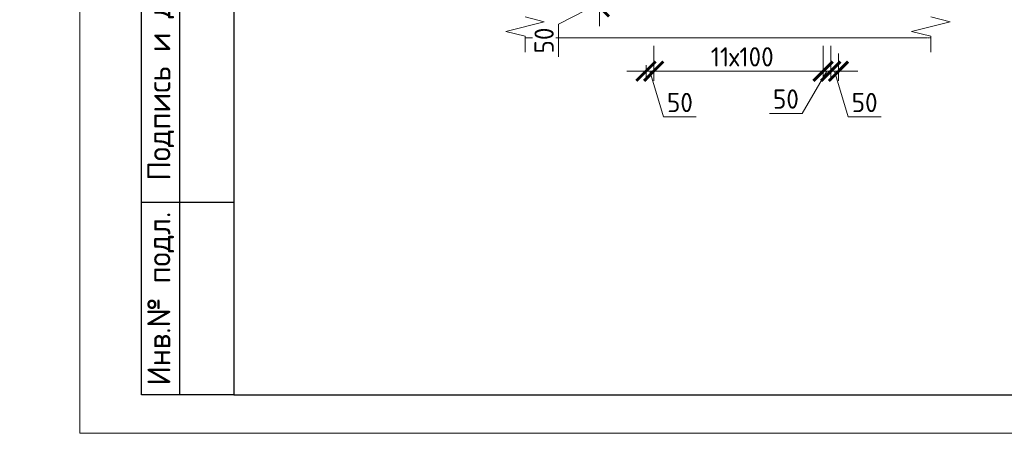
# Model space of a CAD drawing. Header units: millimetres. Extents: x 369815 to 1481759, y -423071 to -27917.
# Tile 240 of 380: x 591404 to 604194, y -198192 to -192821. Entities that reach past the tile are written whole.
import ezdxf
from ezdxf.enums import TextEntityAlignment as Align

# ---------------------------------------------------------------- set-up
doc = ezdxf.new("R2010")
doc.units = ezdxf.units.MM
doc.linetypes.add('01 Штриховая _4 мм_', pattern=[6, 3.5, -2.5])
for name, color, linetype, lineweight in [('AF_Perekritie', 90, 'Continuous', 18), ('AF_Stena', 90, 'Continuous', 18), ('KR_Fundament', 253, 'Continuous', 18), ('размер', 1, 'Continuous', 25), ('РАЗМЕРЫ', 1, 'Continuous', 9), ('Текст', 7, 'Continuous', 25), ('ТОНКИЕ', 7, 'Continuous', 9)]:
    doc.layers.add(name, color=color, linetype=linetype, lineweight=lineweight)
doc.layers.add('ТОЛСТЫЕ_ОСНОВНЫЕ', color=6, linetype='Continuous')
doc.styles.add('GOST-2.304_Type-B', font='GOST_Common.ttf')
doc.styles.add('style1', font='GOST_Common.ttf', dxfattribs={"height": 500})
doc.styles.add('ГОСТ', font='GOST_Common.ttf')
doc.dimstyles.new('мой 25', dxfattribs={"dimscale": 100, "dimtxt": 2.5, "dimasz": 2.5, "dimexe": 1.25, "dimexo": 0.625, "dimtad": 1, "dimdec": 0, "dimlfac": 0.5, "dimtxsty": 'GOST-2.304_Type-B', "dimblk": 'ARCHTICK', "dimcen": 2.5, "dimdle": 1.25, "dimaunit": 1, "dimadec": 1, "dimazin": 2, "dimtfac": 1, "dimtdec": 0, "dimtmove": 1, "dimatfit": 3, "dimfxl": 6, "dimfxlon": 1, "dimtfill": 1, "dimlwd": -1, "dimlwe": -1, "dimarcsym": 0})

# ---------------------------------------------------------------- blocks, each defined once
blk = doc.blocks.new('штамп кж1.1')
at = {"layer": 'Текст', "color": 7, "attachment_point": 1, "style": 'ГОСТ'}
for s, width, heights, insert, char_height in [('\\pi594.35517;{\\fTimes New Roman|b0|i0|c204|p18;\\C256;Строительство жилого комплекса со  встроенными помещениями \\P\\pi1441.86779;общественного-делового, коммерческого назначения и \\P\\pi41.3631;поликлиническим учреждением по адресу: г. Чита, ул. 1-я Коллективная}', 11543.07, [0], (411117, -81801), 250), ('\\pi389.01406;{\\fTimes New Roman|b0|i0|c204|p18;\\C256;«Жилой дом со встроенными помещениями \\P\\pi641.91601;общественно-делового и коммерческого \\P\\pi302.06381;назначения на первом этаже здания», поз. 3.1\\P}', 7000, [1500], (410844, -83331), 225)]:
    blk.add_mtext_dynamic_manual_height_columns(s, width=width, gutter_width=12.5, heights=heights, dxfattribs=dict(at, insert=insert, char_height=char_height))
blk = doc.blocks.new('*U78')
at = {"layer": 'ТОЛСТЫЕ_ОСНОВНЫЕ'}
for p, q in [((8, 5), (8, 90)), ((13, 5), (13, 90)), ((8, 30), (20, 30)), ((20, 5), (8, 5))]:
    blk.add_line(p, q, dxfattribs=at)
at = {"layer": 'ТОЛСТЫЕ_ОСНОВНЫЕ', "color": 6}
blk.add_lwpolyline([(20, 5), (415, 5), (415, 292), (20, 292)], close=True, dxfattribs=at)
at = {"layer": 'ТОНКИЕ'}
blk.add_lwpolyline([(0, 0), (420, 0), (420, 297), (0, 297)], close=True, dxfattribs=at)
at = {"layer": 'Текст', "style": 'style1'}
for s, p in [('Подпись и дата', (10.5, 47.5)), ('Инв.№ подл.', (10.5, 17.5))]:
    blk.add_text(s, height=3, rotation=90, dxfattribs=at).set_placement(p, align=Align.MIDDLE)
blk = doc.blocks.new('_ArchTick')
at = {"color": 0, "linetype": 'ByBlock', "const_width": 0.15}
blk.add_lwpolyline([(-0.5, -0.5), (0.5, 0.5)], dxfattribs=at)
blk = doc.blocks.new('*D637')
at = {"layer": 'DEFPOINTS', "color": 0, "transparency": 16777216}
for p in [(599640, -193095), (601840, -193195), (599640, -193490)]:
    blk.add_point(p, dxfattribs=at)
at = {"layer": 'РАЗМЕРЫ', "color": 0, "linetype": 'Continuous', "transparency": 16777216}
for p, q in [((599640, -193158), (599640, -193615)), ((601840, -193258), (601840, -193615)), ((601965, -193490), (599515, -193490))]:
    blk.add_line(p, q, dxfattribs=at)
at = {"layer": 'РАЗМЕРЫ', "color": 0, "transparency": 16777216, "xscale": 250, "yscale": 250, "zscale": 250, "rotation": 180}
blk.add_blockref('_ArchTick', (599640, -193490), dxfattribs=at)
at = {"layer": 'РАЗМЕРЫ', "color": 0, "transparency": 16777216, "xscale": 250, "yscale": 250, "zscale": 250}
blk.add_blockref('_ArchTick', (601840, -193490), dxfattribs=at)
at = {"layer": 'РАЗМЕРЫ', "color": 0, "transparency": 16777216, "insert": (600790, -193303), "char_height": 250, "attachment_point": 5, "style": 'GOST-2.304_Type-B', "bg_fill": 3, "box_fill_scale": 1.1, "bg_fill_color": 256, "bg_fill_true_color": 13158600, "bg_fill_transparency": 0}
blk.add_mtext('11х100', dxfattribs=at)
blk = doc.blocks.new('*D638')
at = {"layer": 'DEFPOINTS', "color": 0, "transparency": 16777216}
for p in [(599540, -193195, 1440), (599640, -193299), (599540, -193490)]:
    blk.add_point(p, dxfattribs=at)
at = {"layer": 'РАЗМЕРЫ', "color": 0, "linetype": 'Continuous', "transparency": 16777216}
for p, q in [((599640, -193361), (599640, -193615)), ((599540, -193490), (599290, -193490)), ((599540, -193412), (599540, -193615)), ((599640, -193490), (599540, -193490)), ((599640, -193490), (599540, -193490)), ((599590, -193490), (599768, -194084)), ((599640, -193490), (599890, -193490)), ((599768, -194084), (600193, -194084))]:
    blk.add_line(p, q, dxfattribs=at)
at = {"layer": 'РАЗМЕРЫ', "color": 0, "transparency": 16777216, "xscale": 250, "yscale": 250, "zscale": 250}
blk.add_blockref('_ArchTick', (599540, -193490), dxfattribs=at)
at = {"layer": 'РАЗМЕРЫ', "color": 0, "transparency": 16777216, "xscale": 250, "yscale": 250, "zscale": 250, "rotation": 180}
blk.add_blockref('_ArchTick', (599640, -193490), dxfattribs=at)
at = {"layer": 'РАЗМЕРЫ', "color": 0, "transparency": 16777216, "insert": (599980, -193896), "char_height": 250, "attachment_point": 5, "style": 'GOST-2.304_Type-B', "bg_fill": 3, "box_fill_scale": 1.1, "bg_fill_color": 256, "bg_fill_true_color": 13158600, "bg_fill_transparency": 0}
blk.add_mtext('50', dxfattribs=at)
blk = doc.blocks.new('*D639')
at = {"layer": 'DEFPOINTS', "color": 0, "transparency": 16777216}
for p in [(601840, -193095), (601940, -193095), (601940, -193490)]:
    blk.add_point(p, dxfattribs=at)
at = {"layer": 'РАЗМЕРЫ', "color": 0, "linetype": 'Continuous', "transparency": 16777216}
for p, q in [((601840, -193158), (601840, -193615)), ((601940, -193158), (601940, -193615)), ((601890, -193490), (601569, -194038)), ((601840, -193490), (601590, -193490)), ((601840, -193490), (601940, -193490)), ((601840, -193490), (601940, -193490)), ((601940, -193490), (602190, -193490)), ((601569, -194038), (601144, -194038))]:
    blk.add_line(p, q, dxfattribs=at)
at = {"layer": 'РАЗМЕРЫ', "color": 0, "transparency": 16777216, "xscale": 250, "yscale": 250, "zscale": 250}
blk.add_blockref('_ArchTick', (601840, -193490), dxfattribs=at)
at = {"layer": 'РАЗМЕРЫ', "color": 0, "transparency": 16777216, "xscale": 250, "yscale": 250, "zscale": 250, "rotation": 180}
blk.add_blockref('_ArchTick', (601940, -193490), dxfattribs=at)
at = {"layer": 'РАЗМЕРЫ', "color": 0, "transparency": 16777216, "insert": (601357, -193851), "char_height": 250, "attachment_point": 5, "style": 'GOST-2.304_Type-B', "bg_fill": 3, "box_fill_scale": 1.1, "bg_fill_color": 256, "bg_fill_true_color": 13158600, "bg_fill_transparency": 0}
blk.add_mtext('50', dxfattribs=at)
blk = doc.blocks.new('*D640')
at = {"layer": 'DEFPOINTS', "color": 0, "transparency": 16777216}
for p in [(601940, -193095), (602040, -193195), (602040, -193490)]:
    blk.add_point(p, dxfattribs=at)
at = {"layer": 'РАЗМЕРЫ', "color": 0, "linetype": 'Continuous', "transparency": 16777216}
for p, q in [((601940, -193158), (601940, -193615)), ((602040, -193258), (602040, -193615)), ((601940, -193490), (601690, -193490)), ((601940, -193490), (602040, -193490)), ((601940, -193490), (602040, -193490)), ((601990, -193490), (602168, -194084)), ((602040, -193490), (602290, -193490)), ((602168, -194084), (602593, -194084))]:
    blk.add_line(p, q, dxfattribs=at)
at = {"layer": 'РАЗМЕРЫ', "color": 0, "transparency": 16777216, "xscale": 250, "yscale": 250, "zscale": 250}
blk.add_blockref('_ArchTick', (601940, -193490), dxfattribs=at)
at = {"layer": 'РАЗМЕРЫ', "color": 0, "transparency": 16777216, "xscale": 250, "yscale": 250, "zscale": 250, "rotation": 180}
blk.add_blockref('_ArchTick', (602040, -193490), dxfattribs=at)
at = {"layer": 'РАЗМЕРЫ', "color": 0, "transparency": 16777216, "insert": (602380, -193896), "char_height": 250, "attachment_point": 5, "style": 'GOST-2.304_Type-B', "bg_fill": 3, "box_fill_scale": 1.1, "bg_fill_color": 256, "bg_fill_true_color": 13158600, "bg_fill_transparency": 0}
blk.add_mtext('50', dxfattribs=at)
blk = doc.blocks.new('*D820')
at = {"layer": 'DEFPOINTS', "color": 0, "transparency": 16777216}
for p in [(598934, -192556), (599539, -192556), (599539, -192655)]:
    blk.add_point(p, dxfattribs=at)
at = {"layer": 'РАЗМЕРЫ', "color": 0, "linetype": 'Continuous', "transparency": 16777216}
for p, q in [((598934, -192556), (598934, -192306)), ((598934, -192605), (598403, -192879)), ((599476, -192556), (598809, -192556)), ((598934, -192655), (598934, -192556)), ((598934, -192655), (598934, -192556)), ((599476, -192655), (598809, -192655)), ((598934, -192655), (598934, -192905)), ((598403, -192879), (598403, -193304))]:
    blk.add_line(p, q, dxfattribs=at)
at = {"layer": 'РАЗМЕРЫ', "color": 0, "transparency": 16777216, "xscale": 250, "yscale": 250, "zscale": 250}
for p, rotation in [((598934, -192556), 270), ((598934, -192655), 90)]:
    blk.add_blockref('_ArchTick', p, dxfattribs=dict(at, rotation=rotation))
at = {"layer": 'РАЗМЕРЫ', "color": 0, "transparency": 16777216, "insert": (598216, -193091), "char_height": 250, "attachment_point": 5, "rotation": 90, "style": 'GOST-2.304_Type-B', "bg_fill": 3, "box_fill_scale": 1.1, "bg_fill_color": 256, "bg_fill_true_color": 13158600, "bg_fill_transparency": 0}
blk.add_mtext('50', dxfattribs=at)

msp = doc.modelspace()

# ---------------------------------------------------------------- linework, layer by layer
at = {"layer": 'AF_Perekritie', "linetype": '01 Штриховая _4 мм_', "lineweight": 9}
msp.add_line((603240.5, -193055.4, 3100), (603159.1, -193055.4, 3100), dxfattribs=at)
at = {"layer": 'AF_Stena', "lineweight": 20, "elevation": 3100}
for points in [[(598218.2, -192847.9), (597718.2, -192972.9)], [(597968.2, -192785.4), (598218.2, -192847.9)], [(603490.5, -192847.9), (602990.5, -192972.9)], [(603240.5, -192785.4), (603490.5, -192847.9)], [(597718.2, -192972.9), (597968.2, -193035.4)], [(602990.5, -192972.9), (603240.5, -193035.4)], [(597968.2, -193035.4), (597968.2, -193090.4)], [(597968.2, -193090.4), (597968.2, -193240.4)], [(603240.5, -193035.4), (603240.5, -193090.4)], [(603240.5, -193090.4), (603240.5, -193240.4)]]:
    msp.add_lwpolyline(points, dxfattribs=at)
at = {"layer": 'KR_Fundament', "lineweight": 9}
msp.add_line((597968.2, -193055.4, 3100), (603159, -193055.4, 3100), dxfattribs=at)

# ---------------------------------------------------------------- block references
at = {"xscale": 100, "yscale": 100, "zscale": 100}
msp.add_blockref('*U78', (592184.7, -198191.8, 3100), dxfattribs=at)
at = {"layer": 'размер'}
for p in [(120612.6, -111557.6, 3100), (165719.5, -111557.6, 3100)]:
    msp.add_blockref('штамп кж1.1', p, dxfattribs=at)

# ---------------------------------------------------------------- texts
at = {"layer": 'Текст', "color": 7, "char_height": 250, "attachment_point": 1, "style": 'ГОСТ'}
for s, insert in [('\\pi3500;{\\C0;\\P\\pi1371.59091;План пилонов} 2-5-го этажа{\\H1.83333x; }', (480882.1, -196191.8, 3100)), ('\\pi3500;{\\C256;\\P\\pi2264.39394;Пилон П1 (2-5ЭТ)}', (531471, -196191.8, 3100)), ('\\pi3500;{\\C256;\\P\\pi2239.39394;Пилон П2 (2-5ЭТ)}', (576577.8, -196191.8, 3100))]:
    msp.add_mtext_dynamic_manual_height_columns(s, width=7000, gutter_width=12.5, heights=[1500], dxfattribs=dict(at, insert=insert))

# ---------------------------------------------------------------- next in the draw order: dimensions: what is measured, and where the dimension line sits
at = {"layer": 'РАЗМЕРЫ', "color": 146, "true_color": 0x006272}
dim = msp.add_linear_dim(base=(599639.6, -193490.1, 220), p1=(601839.6, -193195.4, 220), p2=(599639.6, -193095.4, 220), angle=180, text='11х100', dimstyle='мой 25', dxfattribs=at)
dim.commit()
dim.dimension.update_dxf_attribs({"geometry": '*D637', "text_midpoint": (600789.6, -193490.1, 220), "dimtype": 160})

# ---------------------------------------------------------------- next in the draw order: dimensions: what is measured, and where the dimension line sits
dim = msp.add_linear_dim(base=(601939.6, -193490.1, 220), p1=(601839.6, -193095.4, 220), p2=(601939.6, -193095.4, 220), angle=180, dimstyle='мой 25', dxfattribs=at)
dim.commit()
dim.dimension.update_dxf_attribs({"geometry": '*D639', "text_midpoint": (601506.5, -194038.2, 220), "dimtype": 160})
dim = msp.add_linear_dim(base=(599539.6, -193490.1, 220), p1=(599639.6, -193298.8, 220), p2=(599539.6, -193195.4, 1660), dimstyle='мой 25', dxfattribs=at)
dim.commit()
dim.dimension.update_dxf_attribs({"geometry": '*D638', "text_midpoint": (599830.2, -193896.4, 220)})

# ---------------------------------------------------------------- next in the draw order: dimensions: what is measured, and where the dimension line sits
dim = msp.add_linear_dim(base=(602039.6, -193490.1, 220), p1=(601939.6, -193095.4, 220), p2=(602039.6, -193195.4, 220), angle=180, dimstyle='мой 25', dxfattribs=at)
dim.commit()
dim.dimension.update_dxf_attribs({"geometry": '*D640', "text_midpoint": (602230.2, -193896.4, 220)})

# ---------------------------------------------------------------- next in the draw order: block references
at = {"layer": 'размер'}
msp.add_blockref('штамп кж1.1', (70023.8, -111557.6, 3100), dxfattribs=at)

# ---------------------------------------------------------------- next in the draw order: dimensions: what is measured, and where the dimension line sits
at = {"layer": 'РАЗМЕРЫ', "color": 146, "true_color": 0x006272}
dim = msp.add_linear_dim(base=(598934.3, -192555.5, 3100), p1=(599539, -192655.4, 3100), p2=(599539, -192555.5, 3100), angle=90, dimstyle='мой 25', dxfattribs=at)
dim.commit()
dim.dimension.update_dxf_attribs({"geometry": '*D820', "text_midpoint": (598403, -192941.2, 3100), "dimtype": 160})

doc.saveas('drawing.dxf')
